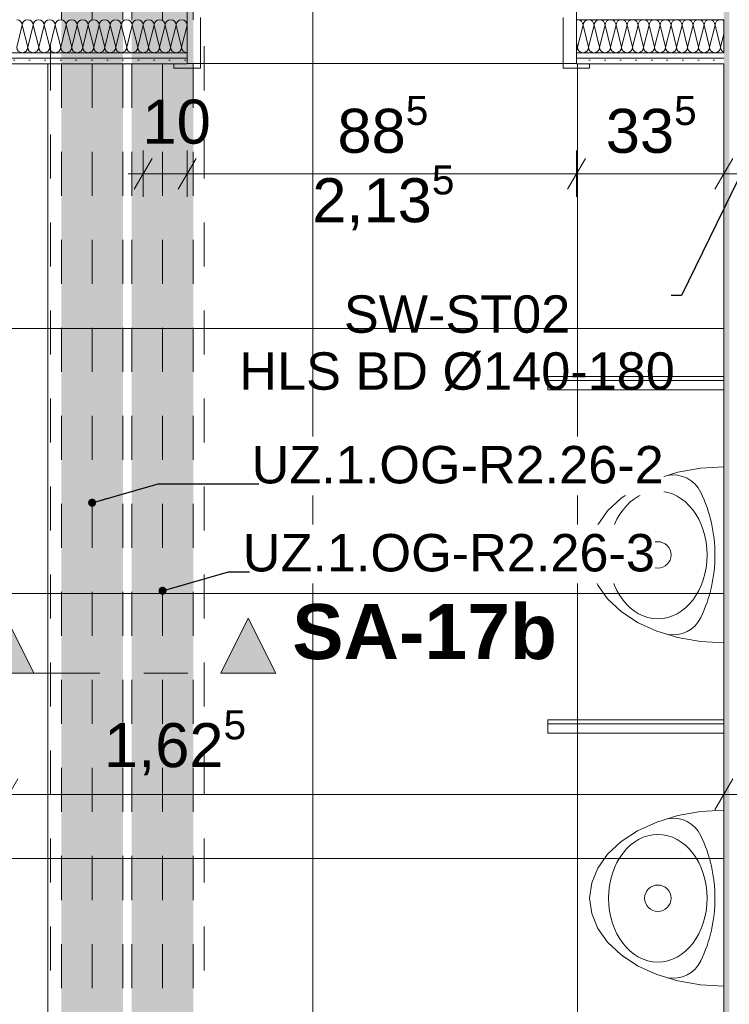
# Model space of a CAD drawing. Header units: metres. Extents: x -4 to 100, y -11 to 17.
# Tile 455 of 656: x 41.94 to 43.56, y 1.67 to 3.91. Entities that reach past the tile are written whole.
import ezdxf

# ---------------------------------------------------------------- set-up
doc = ezdxf.new("R2010")
doc.units = ezdxf.units.M
doc.header["$MEASUREMENT"] = 0
for name, pattern in [('Achse', [0.2, 0.1, -0.05, 0, -0.05]), ('Schnittlinie', [0.3, 0.15, -0.075, 0, -0.075]), ('Untersicht', [0.1, 0.075, -0.025]), ('Wipeout_Contour', [1, 0, -1])]:
    doc.linetypes.add(name, pattern=pattern)
for name, color, linetype in [('152 - Bemaßung_ Beschriftung.Ausbau', 7, 'Continuous'), ('203 - Marker.Schnitt - Ausbaudetail SA', 7, 'Continuous'), ('612 - Struktur.Stahlbau', 7, 'Continuous'), ('Neubau_152 - Bemaßung_ Beschriftung.Ausbau', 7, 'Continuous'), ('Neubau_606 - Struktur.Wand Innen Ausbau', 7, 'Continuous'), ('Neubau_612 - Struktur.Stahlbau', 7, 'Continuous'), ('Neubau_650 - Abdeckung.Fußboden Aufbau', 7, 'Continuous'), ('Neubau_653 - Abdeckung.TB Verkofferung', 7, 'Continuous'), ('Neubau_702 - Einrichtung.Möbel Sanitär', 7, 'Continuous')]:
    doc.layers.add(name, color=color, linetype=linetype)
doc.styles.add('ERSTELLTER_STIL_1', font='txt')
doc.styles.add('ERSTELLTER_STIL_2', font='txt')
doc.dimstyles.new('ERSTELLTER_STIL__3', dxfattribs={"dimtxt": 0.1, "dimasz": 0.0532, "dimexe": 0.18, "dimexo": 0.0625, "dimgap": 0, "dimtad": 1, "dimzin": 0, "dimdsep": 46, "dimtxsty": 'ERSTELLTER_STIL_2', "dimblk": 'ARROWHEAD_2', "dimblk1": 'ARROWHEAD_2', "dimblk2": 'ARROWHEAD_2', "dimcen": 0.09, "dimse1": 1, "dimse2": 1, "dimclrd": 7, "dimclre": 7, "dimclrt": 7, "dimazin": 0, "dimtfac": 1, "dimtdec": 4, "dimtmove": 0, "dimatfit": 3, "dimfxl": 1, "dimtolj": 1, "dimtzin": 0, "dimarcsym": 0})
doc.dimstyles.new('ERSTELLTER_STIL__4', dxfattribs={"dimtxt": 0.1, "dimasz": 0.0532, "dimexe": 0.18, "dimexo": 0.0625, "dimgap": 0, "dimtad": 1, "dimzin": 0, "dimdsep": 46, "dimtxsty": 'ERSTELLTER_STIL_2', "dimblk": 'ARROWHEAD_2', "dimblk1": 'ARROWHEAD_2', "dimblk2": 'ARROWHEAD_2', "dimcen": 0.09, "dimse1": 1, "dimse2": 1, "dimclrd": 7, "dimclre": 7, "dimclrt": 7, "dimazin": 0, "dimtfac": 1, "dimtdec": 4, "dimtmove": 2, "dimatfit": 3, "dimfxl": 1, "dimtolj": 1, "dimtzin": 0, "dimarcsym": 0})
doc.dimstyles.new('ERSTELLTER_STIL__5', dxfattribs={"dimtxt": 0.1, "dimasz": 0.0532, "dimexe": 0.18, "dimexo": 0.0625, "dimgap": 0, "dimtad": 1, "dimtih": 1, "dimtoh": 1, "dimzin": 0, "dimdsep": 46, "dimtxsty": 'ERSTELLTER_STIL_2', "dimblk": 'ARROWHEAD_2', "dimblk1": 'ARROWHEAD_2', "dimblk2": 'ARROWHEAD_2', "dimcen": 0.09, "dimse1": 1, "dimse2": 1, "dimclrd": 7, "dimclre": 7, "dimclrt": 7, "dimazin": 0, "dimtfac": 1, "dimtdec": 4, "dimtmove": 0, "dimatfit": 3, "dimfxl": 1, "dimtolj": 1, "dimtzin": 0, "dimarcsym": 0})
doc.dimstyles.new('ERSTELLTER_STIL__6', dxfattribs={"dimtxt": 0.1, "dimasz": 0.0532, "dimexe": 0.18, "dimexo": 0.0625, "dimgap": 0, "dimtad": 1, "dimtih": 1, "dimtoh": 1, "dimzin": 0, "dimdsep": 46, "dimtxsty": 'ERSTELLTER_STIL_2', "dimblk": 'ARROWHEAD_2', "dimblk1": 'ARROWHEAD_2', "dimblk2": 'ARROWHEAD_2', "dimcen": 0.09, "dimse1": 1, "dimse2": 1, "dimclrd": 7, "dimclre": 7, "dimclrt": 7, "dimazin": 0, "dimtfac": 1, "dimtdec": 4, "dimtmove": 2, "dimatfit": 3, "dimfxl": 1, "dimtolj": 1, "dimtzin": 0, "dimarcsym": 0})
doc.dimstyles.new('ERSTELLTER_STIL__8', dxfattribs={"dimtxt": 0.18, "dimasz": 0.03648, "dimexe": 0.18, "dimexo": 0.0625, "dimgap": 0, "dimtad": 0, "dimtih": 1, "dimtoh": 1, "dimdec": 4, "dimzin": 0, "dimdsep": 46, "dimcen": 0.09, "dimadec": 0, "dimazin": 0, "dimtfac": 1, "dimtdec": 4, "dimtmove": 0, "dimatfit": 3, "dimldrblk": 'ARROWHEAD_11', "dimfxl": 1, "dimtolj": 1, "dimtzin": 0, "dimarcsym": 0})
doc.dimstyles.new('ERSTELLTER_STIL__9', dxfattribs={"dimtxt": 0.18, "dimasz": 0.02736, "dimexe": 0.18, "dimexo": 0.0625, "dimgap": 0, "dimtad": 0, "dimtih": 1, "dimtoh": 1, "dimdec": 4, "dimzin": 0, "dimdsep": 46, "dimcen": 0.09, "dimadec": 0, "dimazin": 0, "dimtfac": 1, "dimtdec": 4, "dimtmove": 0, "dimatfit": 3, "dimldrblk": 'ARROWHEAD_11', "dimfxl": 1, "dimtolj": 1, "dimtzin": 0, "dimarcsym": 0})
pattern_1 = [(0, (0, 0), (0, 0.030000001), [])]
pattern_2 = [(45, (0, 0), (-0.01767767, 0.01767767), [0, -0.025])]

# ---------------------------------------------------------------- blocks, each defined once
blk = doc.blocks.new('*X174')
at = {"layer": 'Neubau_606 - Struktur.Wand Innen Ausbau', "color": 7, "linetype": 'Continuous', "lineweight": 5}
for p, q in [((41.95, 3.8975), (41.9375, 3.8475)), ((41.95, 3.8975), (41.9625, 3.8475)), ((41.975, 3.8975), (41.9625, 3.8475)), ((41.975, 3.8975), (41.9875, 3.8475)), ((42, 3.8975), (41.9875, 3.8475)), ((42, 3.8975), (42.0125, 3.8475)), ((42.025, 3.8975), (42.0125, 3.8475)), ((42.025, 3.8975), (42.0375, 3.8475)), ((42.05, 3.8975), (42.0375, 3.8475)), ((42.05, 3.8975), (42.0625, 3.8475)), ((42.075, 3.8975), (42.0625, 3.8475)), ((42.075, 3.8975), (42.0875, 3.8475)), ((42.1, 3.8975), (42.0875, 3.8475)), ((42.1, 3.8975), (42.1125, 3.8475)), ((42.125, 3.8975), (42.1125, 3.8475)), ((42.125, 3.8975), (42.1375, 3.8475)), ((42.15, 3.8975), (42.1375, 3.8475)), ((42.15, 3.8975), (42.1625, 3.8475)), ((42.175, 3.8975), (42.1625, 3.8475)), ((42.175, 3.8975), (42.1875, 3.8475)), ((42.2, 3.8975), (42.1875, 3.8475)), ((42.2, 3.8975), (42.2125, 3.8475)), ((42.225, 3.8975), (42.2125, 3.8475)), ((42.225, 3.8975), (42.2375, 3.8475)), ((42.25, 3.8975), (42.2375, 3.8475)), ((42.25, 3.8975), (42.2625, 3.8475)), ((42.275, 3.8975), (42.2625, 3.8475)), ((42.275, 3.8975), (42.2875, 3.8475)), ((42.3, 3.8975), (42.2875, 3.8475)), ((42.3, 3.8975), (42.3125, 3.8475)), ((42.325, 3.8974), (42.3125, 3.8475))]:
    blk.add_line(p, q, dxfattribs=at)
for centre, start, end in [((41.9375, 3.8975), 360, 90), ((41.9625, 3.8975), 90, 180), ((41.9625, 3.8975), 360, 90), ((41.9875, 3.8975), 90, 180), ((41.9875, 3.8975), 360, 90), ((42.0125, 3.8975), 90, 180), ((42.0125, 3.8975), 360, 90), ((42.0375, 3.8975), 90, 180), ((42.0375, 3.8975), 360, 90), ((42.0625, 3.8975), 90, 180), ((42.0625, 3.8975), 360, 90), ((42.0875, 3.8975), 90, 180), ((42.0875, 3.8975), 360, 90), ((42.1125, 3.8975), 90, 180), ((42.1125, 3.8975), 360, 90), ((42.1375, 3.8975), 90, 180), ((42.1375, 3.8975), 360, 90), ((42.1625, 3.8975), 90, 180), ((42.1625, 3.8975), 360, 90), ((42.1875, 3.8975), 90, 180), ((42.1875, 3.8975), 360, 90), ((42.2125, 3.8975), 90, 180), ((42.2125, 3.8975), 360, 90), ((42.2375, 3.8975), 90, 180), ((42.2375, 3.8975), 360, 90), ((42.2625, 3.8975), 90, 180), ((42.2625, 3.8975), 360, 90), ((42.2875, 3.8975), 90, 180), ((42.2875, 3.8975), 360, 90), ((42.3125, 3.8975), 90, 180), ((42.3125, 3.8975), 2.6561, 90), ((41.95, 3.8475), 180, 270), ((41.95, 3.8475), 270, 360), ((41.975, 3.8475), 180, 270), ((41.975, 3.8475), 270, 360), ((42, 3.8475), 180, 270), ((42, 3.8475), 270, 360), ((42.025, 3.8475), 180, 270), ((42.025, 3.8475), 270, 360), ((42.05, 3.8475), 180, 270), ((42.05, 3.8475), 270, 360), ((42.075, 3.8475), 180, 270), ((42.075, 3.8475), 270, 360), ((42.1, 3.8475), 180, 270), ((42.1, 3.8475), 270, 360), ((42.125, 3.8475), 180, 270), ((42.125, 3.8475), 270, 360), ((42.15, 3.8475), 180, 270), ((42.15, 3.8475), 270, 360), ((42.175, 3.8475), 180, 270), ((42.175, 3.8475), 270, 360), ((42.2, 3.8475), 180, 270), ((42.2, 3.8475), 270, 360), ((42.225, 3.8475), 180, 270), ((42.225, 3.8475), 270, 360), ((42.25, 3.8475), 180, 270), ((42.25, 3.8475), 270, 360), ((42.275, 3.8475), 180, 270), ((42.275, 3.8475), 270, 360), ((42.3, 3.8475), 180, 270), ((42.3, 3.8475), 270, 360), ((42.325, 3.8475), 180, 269.9384)]:
    blk.add_arc(centre, 0.0125, start, end, dxfattribs=at)
blk = doc.blocks.new('*X175')
at = {"layer": 'Neubau_606 - Struktur.Wand Innen Ausbau', "color": 7, "linetype": 'Continuous', "lineweight": 5}
for p, q in [((43.225, 3.8975), (43.2125, 3.8475)), ((43.225, 3.8975), (43.2375, 3.8475)), ((43.25, 3.8975), (43.2375, 3.8475)), ((43.25, 3.8975), (43.2625, 3.8475)), ((43.275, 3.8975), (43.2625, 3.8475)), ((43.275, 3.8975), (43.2875, 3.8475)), ((43.3, 3.8975), (43.2875, 3.8475)), ((43.3, 3.8975), (43.3125, 3.8475)), ((43.325, 3.8975), (43.3125, 3.8475)), ((43.325, 3.8975), (43.3375, 3.8475)), ((43.35, 3.8975), (43.3375, 3.8475)), ((43.35, 3.8975), (43.3625, 3.8475)), ((43.375, 3.8975), (43.3625, 3.8475)), ((43.375, 3.8975), (43.3875, 3.8475)), ((43.4, 3.8975), (43.3875, 3.8475)), ((43.4, 3.8975), (43.4125, 3.8475)), ((43.425, 3.8975), (43.4125, 3.8475)), ((43.425, 3.8975), (43.4375, 3.8475)), ((43.45, 3.8975), (43.4375, 3.8475)), ((43.45, 3.8975), (43.4625, 3.8475)), ((43.475, 3.8975), (43.4625, 3.8475)), ((43.475, 3.8975), (43.4875, 3.8475)), ((43.5, 3.8975), (43.4875, 3.8475)), ((43.5, 3.8975), (43.5125, 3.8475)), ((43.525, 3.8975), (43.5125, 3.8475)), ((43.525, 3.8975), (43.5375, 3.8475)), ((43.545, 3.8774), (43.5375, 3.8475)), ((43.21, 3.8576), (43.2125, 3.8475))]:
    blk.add_line(p, q, dxfattribs=at)
for centre, start, end in [((43.2125, 3.8975), 90, 101.5996), ((43.2125, 3.8975), 360, 90), ((43.2375, 3.8975), 90, 180), ((43.2375, 3.8975), 360, 90), ((43.2625, 3.8975), 90, 180), ((43.2625, 3.8975), 360, 90), ((43.2875, 3.8975), 90, 180), ((43.2875, 3.8975), 360, 90), ((43.3125, 3.8975), 90, 180), ((43.3125, 3.8975), 360, 90), ((43.3375, 3.8975), 90, 180), ((43.3375, 3.8975), 360, 90), ((43.3625, 3.8975), 90, 180), ((43.3625, 3.8975), 360, 90), ((43.3875, 3.8975), 90, 180), ((43.3875, 3.8975), 360, 90), ((43.4125, 3.8975), 90, 180), ((43.4125, 3.8975), 360, 90), ((43.4375, 3.8975), 90, 180), ((43.4375, 3.8975), 360, 90), ((43.4625, 3.8975), 90, 180), ((43.4625, 3.8975), 360, 90), ((43.4875, 3.8975), 90, 180), ((43.4875, 3.8975), 360, 90), ((43.5125, 3.8975), 90, 180), ((43.5125, 3.8975), 360, 90), ((43.5375, 3.8975), 90, 180), ((43.5375, 3.8975), 53.2123, 90), ((43.2, 3.8475), 323.0274, 360), ((43.225, 3.8475), 180, 270), ((43.225, 3.8475), 270, 360), ((43.25, 3.8475), 180, 270), ((43.25, 3.8475), 270, 360), ((43.275, 3.8475), 180, 270), ((43.275, 3.8475), 270, 360), ((43.3, 3.8475), 180, 270), ((43.3, 3.8475), 270, 360), ((43.325, 3.8475), 180, 270), ((43.325, 3.8475), 270, 360), ((43.35, 3.8475), 180, 270), ((43.35, 3.8475), 270, 360), ((43.375, 3.8475), 180, 270), ((43.375, 3.8475), 270, 360), ((43.4, 3.8475), 180, 270), ((43.4, 3.8475), 270, 360), ((43.425, 3.8475), 180, 270), ((43.425, 3.8475), 270, 360), ((43.45, 3.8475), 180, 270), ((43.45, 3.8475), 270, 360), ((43.475, 3.8475), 180, 270), ((43.475, 3.8475), 270, 360), ((43.5, 3.8475), 180, 270), ((43.5, 3.8475), 270, 360), ((43.525, 3.8475), 180, 270), ((43.525, 3.8475), 270, 360), ((43.55, 3.8475), 180, 246.3501)]:
    blk.add_arc(centre, 0.0125, start, end, dxfattribs=at)
blk = doc.blocks.new('ARROWHEAD_11')
at = {"color": 0, "linetype": 'Continuous', "lineweight": 0}
blk.add_line((0, 0), (-1, 0), dxfattribs=at)
at = {"color": 0, "linetype": 'Continuous', "lineweight": 0, "const_width": 0.25, "flags": 128}
blk.add_lwpolyline([(-0.125, 0, 1), (0.125, 0, 1)], format="xyb", close=True, dxfattribs=at)
blk = doc.blocks.new('*D696')
at = {"layer": '152 - Bemaßung_ Beschriftung.Ausbau', "color": 7, "linetype": 'Continuous', "lineweight": 5}
for p, q in [((41.92, 2.0975), (41.92, 2.2025)), ((43.545, 2.0975), (43.545, 2.2025)), ((41.9402, 2.185), (41.8998, 2.115)), ((43.5652, 2.185), (43.5248, 2.115)), ((41.92, 2.15), (43.545, 2.15))]:
    blk.add_line(p, q, dxfattribs=at)
at = {"layer": '152 - Bemaßung_ Beschriftung.Ausbau', "color": 7, "lineweight": 5, "insert": (42.1359, 2.1826), "char_height": 0.1, "attachment_point": 7, "style": 'ERSTELLTER_STIL_2'}
blk.add_mtext('\\A1;{\\pql;\\fArial|b0|i0|c0|p38;1,62\\fArial|b0|i0|c0|p38;\\A1{\\H.66x;\\S5^  ;}}', dxfattribs=at)
blk = doc.blocks.new('ARROWHEAD_2')
at = {"color": 0, "linetype": 'Continuous', "lineweight": 0}
for p, q in [((-0.378, -0.655), (0.378, 0.655)), ((0, 0), (-1, 0))]:
    blk.add_line(p, q, dxfattribs=at)
blk = doc.blocks.new('*D697')
at = {"layer": '152 - Bemaßung_ Beschriftung.Ausbau', "color": 7, "linetype": 'Continuous', "lineweight": 5}
for p, q in [((43.545, 2.0975), (43.545, 2.2025)), ((43.965, 2.0975), (43.965, 2.2025)), ((43.5652, 2.185), (43.5248, 2.115)), ((43.9852, 2.185), (43.9448, 2.115)), ((43.545, 2.15), (43.965, 2.15))]:
    blk.add_line(p, q, dxfattribs=at)
at = {"color": 254, "linetype": 'Wipeout_Contour', "lineweight": 0, "ltscale": 175.256338}
blk.add_wipeout([(43.6604, 2.1513), (43.8496, 2.1513), (43.8496, 2.2888), (43.6604, 2.2888)], dxfattribs=at).dxf.layer = '152 - Bemaßung_ Beschriftung.Ausbau'
at = {"layer": '152 - Bemaßung_ Beschriftung.Ausbau', "color": 7, "lineweight": 5, "insert": (43.6791, 2.17), "char_height": 0.1, "attachment_point": 7, "style": 'ERSTELLTER_STIL_2'}
blk.add_mtext('\\A1;{\\pql;\\fArial|b0|i0|c0|p38;42}', dxfattribs=at)
blk = doc.blocks.new('*D706')
at = {"layer": '152 - Bemaßung_ Beschriftung.Ausbau', "color": 7, "linetype": 'Continuous', "lineweight": 5}
for p, q in [((42.225, 3.5075), (42.225, 3.6125)), ((42.325, 3.5075), (42.325, 3.6125)), ((42.2452, 3.595), (42.2048, 3.525)), ((42.3452, 3.595), (42.3048, 3.525)), ((42.1908, 3.56), (42.225, 3.56)), ((42.225, 3.56), (42.325, 3.56))]:
    blk.add_line(p, q, dxfattribs=at)
at = {"layer": '152 - Bemaßung_ Beschriftung.Ausbau', "color": 7, "lineweight": 5, "insert": (42.2234, 3.627), "char_height": 0.1, "attachment_point": 7, "style": 'ERSTELLTER_STIL_2'}
blk.add_mtext('\\A1;{\\pql;\\fArial|b0|i0|c0|p38;10}', dxfattribs=at)
blk = doc.blocks.new('*D707')
at = {"layer": '152 - Bemaßung_ Beschriftung.Ausbau', "color": 7, "linetype": 'Continuous', "lineweight": 5}
for p, q in [((42.325, 3.5075), (42.325, 3.6125)), ((43.21, 3.5075), (43.21, 3.6125)), ((42.3452, 3.595), (42.3048, 3.525)), ((43.2302, 3.595), (43.1898, 3.525)), ((42.325, 3.56), (43.21, 3.56))]:
    blk.add_line(p, q, dxfattribs=at)
at = {"layer": '152 - Bemaßung_ Beschriftung.Ausbau', "color": 7, "lineweight": 5, "char_height": 0.1, "attachment_point": 7, "style": 'ERSTELLTER_STIL_2'}
for s, insert in [('\\A1;{\\pql;\\fArial|b0|i0|c0|p38;88\\fArial|b0|i0|c0|p38;\\A1{\\H.66x;\\S5^  ;}}', (42.6666, 3.5784)), ('\\A1;{\\pql;\\fArial|b0|i0|c0|p38;2,13\\fArial|b0|i0|c0|p38;\\A1{\\H.66x;\\S5^  ;}}', (42.6094, 3.4206))]:
    blk.add_mtext(s, dxfattribs=dict(at, insert=insert))
blk = doc.blocks.new('*D708')
at = {"layer": '152 - Bemaßung_ Beschriftung.Ausbau', "color": 7, "linetype": 'Continuous', "lineweight": 5}
for p, q in [((43.21, 3.5075), (43.21, 3.6125)), ((43.545, 3.5075), (43.545, 3.6125)), ((43.2302, 3.595), (43.1898, 3.525)), ((43.5248, 3.525), (43.5652, 3.595)), ((43.21, 3.56), (43.545, 3.56)), ((43.545, 3.56), (43.5792, 3.56))]:
    blk.add_line(p, q, dxfattribs=at)
at = {"layer": '152 - Bemaßung_ Beschriftung.Ausbau', "color": 7, "lineweight": 5, "insert": (43.2766, 3.5783), "char_height": 0.1, "attachment_point": 7, "style": 'ERSTELLTER_STIL_2'}
blk.add_mtext('\\A1;{\\pql;\\fArial|b0|i0|c0|p38;33\\fArial|b0|i0|c0|p38;\\A1{\\H.66x;\\S5^  ;}}', dxfattribs=at)
blk = doc.blocks.new('*D713')
at = {"layer": '152 - Bemaßung_ Beschriftung.Ausbau', "color": 7, "linetype": 'Continuous', "lineweight": 5}
for p, q in [((45.7803, 0.245), (45.7803, 3.72)), ((45.7453, 0.2652), (45.8153, 0.2248)), ((45.8328, 0.245), (45.7278, 0.245)), ((45.7803, 0.005), (45.7803, 0.245)), ((45.7453, 0.0252), (45.8153, -0.0152)), ((45.8328, 0.005), (45.7278, 0.005)), ((45.7803, -0.07), (45.7803, 0.005))]:
    blk.add_line(p, q, dxfattribs=at)
at = {"color": 254, "linetype": 'Wipeout_Contour', "lineweight": 0, "ltscale": 182.403055}
blk.add_wipeout([(45.6694, -0.1053), (45.6694, 0.0635), (45.5265, 0.0635), (45.5265, -0.1053)], dxfattribs=at).dxf.layer = '152 - Bemaßung_ Beschriftung.Ausbau'
at = {"color": 254, "linetype": 'Wipeout_Contour', "lineweight": 0, "ltscale": 182.853328}
blk.add_wipeout([(45.7791, 0.0304), (45.7791, 0.2196), (45.6416, 0.2196), (45.6416, 0.0304)], dxfattribs=at).dxf.layer = '152 - Bemaßung_ Beschriftung.Ausbau'
at = {"layer": '152 - Bemaßung_ Beschriftung.Ausbau', "color": 7, "lineweight": 5, "insert": (45.7603, 0.0491), "char_height": 0.1, "attachment_point": 7, "rotation": 90, "style": 'ERSTELLTER_STIL_2'}
blk.add_mtext('\\A1;{\\pql;\\fArial|b0|i0|c0|p38;24}', dxfattribs=at)
blk = doc.blocks.new('*D714')
at = {"layer": '152 - Bemaßung_ Beschriftung.Ausbau', "color": 7, "linetype": 'Continuous', "lineweight": 5}
for p, q in [((45.7453, 3.7402), (45.8153, 3.6998)), ((45.8328, 3.72), (45.7278, 3.72)), ((45.7803, 0.245), (45.7803, 3.72)), ((45.7453, 0.2652), (45.8153, 0.2248))]:
    blk.add_line(p, q, dxfattribs=at)
at = {"layer": '152 - Bemaßung_ Beschriftung.Ausbau', "color": 7, "lineweight": 5, "char_height": 0.1, "attachment_point": 7, "rotation": 90, "style": 'ERSTELLTER_STIL_2'}
for s, insert in [('\\A1;{\\pql;\\fArial|b0|i0|c0|p38;17\\fArial|b0|i0|c0|p38;\\A1{\\H.66x;\\S5^  ;}}', (45.7614, 3.4979)), ('\\A1;{\\pql;\\fArial|b0|i0|c0|p38;3,47\\fArial|b0|i0|c0|p38;\\A1{\\H.66x;\\S5^  ;}}', (45.7797, 1.7235))]:
    blk.add_mtext(s, dxfattribs=dict(at, insert=insert))
blk = doc.blocks.new('*D725')
at = {"layer": '152 - Bemaßung_ Beschriftung.Ausbau', "color": 7, "linetype": 'Continuous', "lineweight": 5}
for p, q in [((44.3062, 4.0802), (44.3762, 4.0398)), ((44.3937, 4.06), (44.2887, 4.06)), ((44.3412, 2.79), (44.3412, 4.06)), ((44.3062, 2.8102), (44.3762, 2.7698)), ((44.3937, 2.79), (44.2887, 2.79))]:
    blk.add_line(p, q, dxfattribs=at)
at = {"layer": '152 - Bemaßung_ Beschriftung.Ausbau', "color": 7, "lineweight": 5, "insert": (44.3212, 3.1333), "char_height": 0.1, "attachment_point": 7, "rotation": 90, "style": 'ERSTELLTER_STIL_2'}
blk.add_mtext('\\A1;{\\pql;\\fArial|b0|i0|c0|p38;1,27}', dxfattribs=at)

msp = doc.modelspace()

# ---------------------------------------------------------------- hatches: boundary and pattern name
at = {"layer": '203 - Marker.Schnitt - Ausbaudetail SA', "linetype": 'Continuous', "lineweight": 0, "true_color": 0x000000}
for points in [[(41.8515, 2.4255), (41.9765, 2.4255), (41.914, 2.5505)], [(42.5265, 2.4255), (42.464, 2.5505), (42.4015, 2.4255)]]:
    msp.add_hatch(color=18, dxfattribs=at).paths.add_polyline_path(points)
at = {"layer": '612 - Struktur.Stahlbau', "linetype": 'Continuous', "lineweight": 0, "true_color": 0x30307f}
for points in [[(42.039, 5.19), (42.179, 5.19), (42.179, 0.71), (42.039, 0.71)], [(42.199, 5.19), (42.339, 5.19), (42.339, 0.71), (42.199, 0.71)]]:
    msp.add_hatch(color=177, dxfattribs=at).paths.add_polyline_path(points)
at = {"layer": 'Neubau_606 - Struktur.Wand Innen Ausbau', "linetype": 'Continuous', "lineweight": 0, "true_color": 0x000000}
h = msp.add_hatch(dxfattribs=at)
h.set_pattern_fill('Gips_0001', color=18, style=0, pattern_type=2)
h.set_pattern_definition(pattern_2)
h.paths.add_polyline_path([(43.545, 4.0475), (43.545, 0.255), (43.5575, 0.255), (43.5575, 4.0475)])
h = msp.add_hatch(dxfattribs=at)
h.set_pattern_fill('Gips_0001', color=18, style=0, pattern_type=2)
h.set_pattern_definition(pattern_2)
h.paths.add_polyline_path([(43.545, 3.9225), (43.21, 3.9225), (43.21, 3.91), (43.545, 3.91)])
h = msp.add_hatch(dxfattribs=at)
h.set_pattern_fill('Gips_0001', color=18, style=0, pattern_type=2)
h.set_pattern_definition(pattern_2)
h.paths.add_polyline_path([(40.2, 3.8225), (42.325, 3.8225), (42.325, 3.835), (40.2, 3.835)])
h = msp.add_hatch(dxfattribs=at)
h.set_pattern_fill('Gips_0001', color=18, style=0, pattern_type=2)
h.set_pattern_definition(pattern_2)
h.paths.add_polyline_path([(43.21, 3.8225), (43.545, 3.8225), (43.545, 3.835), (43.21, 3.835)])
h = msp.add_hatch(dxfattribs=at)
h.set_pattern_fill('Gips_0001', color=18, style=0, pattern_type=2)
h.set_pattern_definition(pattern_2)
h.paths.add_polyline_path([(42.325, 3.8225), (40.2, 3.8225), (40.2, 3.81), (42.325, 3.81)])
h = msp.add_hatch(dxfattribs=at)
h.set_pattern_fill('Gips_0001', color=18, style=0, pattern_type=2)
h.set_pattern_definition(pattern_2)
h.paths.add_polyline_path([(43.21, 3.8225), (43.21, 3.81), (43.545, 3.81), (43.545, 3.8225)])
at = {"layer": 'Neubau_650 - Abdeckung.Fußboden Aufbau', "linetype": 'Continuous', "lineweight": 13, "true_color": 0xafafaf}
h = msp.add_hatch(dxfattribs=at)
h.set_pattern_fill('Raster_60x60_Fuge_2mm_0001', color=253, style=0, pattern_type=2)
h.set_pattern_definition([(0, (42.61, 3.81), (0, 0.602), []), (90, (42.61, 3.81), (-0.602, 0), [])])
h.paths.add_polyline_path([(40.44, 3.81), (40.44, 0.255), (43.545, 0.255), (43.545, 0.33, -0.414214), (43.495, 0.28, -0.414214), (43.445, 0.33, -0.414214), (43.395, 0.28, -0.414214), (43.345, 0.33, -0.414214), (43.395, 0.38, -0.414214), (43.445, 0.33, -0.414214), (43.495, 0.38, -0.414214), (43.545, 0.33), (43.545, 3.81), (43.21, 3.81), (43.21, 3.935), (42.325, 3.935), (42.325, 3.81)])
at = {"layer": 'Neubau_702 - Einrichtung.Möbel Sanitär', "linetype": 'Continuous', "lineweight": 0, "true_color": 0x000000}
h = msp.add_hatch(dxfattribs=at)
h.set_pattern_fill('Holz__Sperrholz_1_0001', color=18, style=0, pattern_type=2)
h.set_pattern_definition(pattern_1)
h.paths.add_polyline_path([(43.145, 3.069), (43.545, 3.069), (43.545, 3.099), (43.145, 3.099)])
h = msp.add_hatch(dxfattribs=at)
h.set_pattern_fill('Holz__Sperrholz_1_0001', color=18, style=0, pattern_type=2)
h.set_pattern_definition(pattern_1)
h.paths.add_polyline_path([(43.145, 2.289), (43.545, 2.289), (43.545, 2.319), (43.145, 2.319)])

# ---------------------------------------------------------------- linework, layer by layer
at = {"layer": '203 - Marker.Schnitt - Ausbaudetail SA', "color": 7, "linetype": 'Schnittlinie', "lineweight": 13}
msp.add_line((41.9765, 2.4255), (42.4015, 2.4255), dxfattribs=at)
at = {"layer": '203 - Marker.Schnitt - Ausbaudetail SA', "color": 7, "linetype": 'Continuous', "lineweight": 13, "flags": 128}
for points in [[(41.8515, 2.4255), (41.9765, 2.4255), (41.914, 2.5505)], [(42.5265, 2.4255), (42.4015, 2.4255), (42.464, 2.5505)]]:
    msp.add_lwpolyline(points, close=True, dxfattribs=at)
at = {"layer": 'Neubau_606 - Struktur.Wand Innen Ausbau', "color": 1, "linetype": 'Continuous', "lineweight": 13}
for p, q in [((42.325, 3.935), (42.325, 3.81)), ((42.355, 3.8), (42.355, 3.915)), ((43.18, 3.8), (43.18, 3.915)), ((43.21, 3.935), (43.21, 3.81)), ((42.325, 3.81), (42.295, 3.81)), ((42.295, 3.81), (42.295, 3.8)), ((43.21, 3.81), (43.24, 3.81)), ((43.24, 3.81), (43.24, 3.8)), ((42.295, 3.8), (42.355, 3.8)), ((43.24, 3.8), (43.18, 3.8))]:
    msp.add_line(p, q, dxfattribs=at)
at = {"layer": 'Neubau_606 - Struktur.Wand Innen Ausbau', "color": 1, "linetype": 'Continuous', "lineweight": 5}
for p, q in [((42.325, 3.91), (42.325, 3.835)), ((42.325, 3.91), (42.325, 3.835)), ((42.325, 3.91), (42.325, 3.835)), ((43.545, 3.91), (43.21, 3.91)), ((43.21, 3.91), (43.21, 3.835)), ((43.21, 3.91), (43.21, 3.835)), ((43.21, 3.91), (43.21, 3.835)), ((40.2, 3.835), (42.325, 3.835)), ((42.325, 3.835), (42.325, 3.8225)), ((42.325, 3.835), (42.325, 3.8225)), ((42.325, 3.835), (42.325, 3.8225)), ((43.21, 3.835), (43.545, 3.835)), ((43.21, 3.835), (43.21, 3.8225)), ((43.21, 3.835), (43.21, 3.8225)), ((43.21, 3.835), (43.21, 3.8225)), ((40.2, 3.8225), (42.325, 3.8225)), ((42.325, 3.8225), (42.325, 3.81)), ((42.325, 3.8225), (42.325, 3.81)), ((42.325, 3.8225), (42.325, 3.81)), ((43.21, 3.8225), (43.545, 3.8225)), ((43.21, 3.8225), (43.21, 3.81)), ((43.21, 3.8225), (43.21, 3.81)), ((43.21, 3.8225), (43.21, 3.81))]:
    msp.add_line(p, q, dxfattribs=at)
at = {"layer": 'Neubau_606 - Struktur.Wand Innen Ausbau', "color": 1, "linetype": 'Continuous', "lineweight": 5, "flags": 128}
for points in [[(43.545, 3.91), (43.545, 3.835)], [(43.545, 3.835), (43.545, 3.91)], [(40.44, 3.81), (42.325, 3.81)], [(43.21, 3.81), (43.545, 3.81)], [(43.545, 3.81), (43.545, 0.255)]]:
    msp.add_lwpolyline(points, dxfattribs=at)
at = {"layer": 'Neubau_612 - Struktur.Stahlbau', "color": 1, "linetype": 'Untersicht', "lineweight": 13}
for p, q in [((42.039, 0.71), (42.039, 5.19)), ((42.179, 0.71), (42.179, 5.19)), ((42.199, 0.71), (42.199, 5.19)), ((42.339, 0.71), (42.339, 5.19))]:
    msp.add_line(p, q, dxfattribs=at)
at = {"layer": 'Neubau_612 - Struktur.Stahlbau', "color": 1, "linetype": 'Achse', "lineweight": 9}
for p, q in [((42.109, 0.71), (42.109, 5.19)), ((42.269, 0.71), (42.269, 5.19))]:
    msp.add_line(p, q, dxfattribs=at)
at = {"layer": 'Neubau_650 - Abdeckung.Fußboden Aufbau', "color": 1, "linetype": 'Continuous', "lineweight": 13, "flags": 128}
for points in [[(43.545, 0.33), (43.545, 0.255), (40.44, 0.255), (40.44, 3.81), (42.325, 3.81), (42.325, 3.935)], [(43.21, 3.935), (43.21, 3.81), (43.545, 3.81), (43.545, 0.33)]]:
    msp.add_lwpolyline(points, dxfattribs=at)
at = {"layer": 'Neubau_653 - Abdeckung.TB Verkofferung', "color": 1, "linetype": 'Untersicht', "lineweight": 9}
for p, q in [((42.014, 0.7495), (42.014, 5.19)), ((42.364, 0.7495), (42.364, 5.0505))]:
    msp.add_line(p, q, dxfattribs=at)
at = {"layer": 'Neubau_702 - Einrichtung.Möbel Sanitär', "color": 1, "linetype": 'Continuous', "lineweight": 5, "flags": 128}
for points in [[(43.545, 3.099), (43.145, 3.099)], [(43.145, 3.099), (43.145, 3.069)], [(43.545, 3.069), (43.545, 3.099)], [(43.145, 3.069), (43.545, 3.069)], [(43.545, 2.319), (43.145, 2.319)], [(43.145, 2.319), (43.145, 2.289)], [(43.545, 2.289), (43.545, 2.319)], [(43.145, 2.289), (43.545, 2.289)]]:
    msp.add_lwpolyline(points, dxfattribs=at)
at = {"layer": 'Neubau_702 - Einrichtung.Möbel Sanitär', "color": 1, "linetype": 'Continuous', "lineweight": 9, "flags": 128}
for points in [[(43.545, 2.494), (43.492, 2.497), (43.4407, 2.5061), (43.3925, 2.5208), (43.3489, 2.5408), (43.3113, 2.5654), (43.2808, 2.594), (43.2584, 2.6256), (43.2446, 2.6593), (43.24, 2.694), (43.2446, 2.7287), (43.2584, 2.7624), (43.2809, 2.794), (43.3113, 2.8226), (43.3489, 2.8472), (43.3925, 2.8672), (43.4407, 2.8819), (43.492, 2.891), (43.545, 2.894), (43.545, 2.694)], [(43.545, 1.714), (43.492, 1.717), (43.4407, 1.7261), (43.3925, 1.7408), (43.3489, 1.7608), (43.3113, 1.7854), (43.2808, 1.814), (43.2584, 1.8456), (43.2446, 1.8793), (43.24, 1.914), (43.2446, 1.9487), (43.2584, 1.9824), (43.2809, 2.014), (43.3113, 2.0426), (43.3489, 2.0672), (43.3925, 2.0872), (43.4407, 2.1019), (43.492, 2.111), (43.545, 2.114), (43.545, 1.914)]]:
    msp.add_lwpolyline(points, close=True, dxfattribs=at)
at = {"layer": 'Neubau_702 - Einrichtung.Möbel Sanitär', "color": 1, "linetype": 'Continuous', "lineweight": 9}
for centre in [(43.395, 2.694), (43.395, 1.914)]:
    msp.add_circle(centre, 0.03, dxfattribs=at)
for centre, radius, start, end in [((43.4297, 2.8058), 0.07, 25.4518, 100.8138), ((43.1948, 2.694), 0.3301, 359.9993, 25.4518), ((43.1948, 2.694), 0.3301, 334.5467, 359.9993), ((43.4297, 2.5822), 0.07, 259.1847, 334.5467), ((43.4297, 2.0258), 0.07, 25.4518, 100.8138), ((43.1948, 1.914), 0.3301, 359.9993, 25.4518), ((43.1948, 1.914), 0.3301, 334.5467, 359.9993), ((43.4297, 1.8022), 0.07, 259.1847, 334.5467)]:
    msp.add_arc(centre, radius, start, end, dxfattribs=at)
for centre in [(43.395, 2.694), (43.395, 1.914)]:
    msp.add_ellipse(centre, major_axis=(0, 0.145), ratio=0.772414, dxfattribs=at)

# ---------------------------------------------------------------- block references
at = {"layer": 'Neubau_606 - Struktur.Wand Innen Ausbau', "color": 1, "lineweight": 13}
for name in ['*X174', '*X175']:
    msp.add_blockref(name, (0, 0), dxfattribs=at)

# ---------------------------------------------------------------- texts
at = {"layer": '203 - Marker.Schnitt - Ausbaudetail SA', "color": 7, "lineweight": 13, "insert": (42.564, 2.4555), "char_height": 0.125, "attachment_point": 7, "style": 'ERSTELLTER_STIL_1'}
msp.add_mtext('\\A1;{\\pql;\\pt0;\\fArial|b1|i0|c0|p38;SA-17b}', dxfattribs=at)
at = {"layer": 'Neubau_152 - Bemaßung_ Beschriftung.Ausbau', "color": 7, "linetype": 'Continuous', "lineweight": 9, "insert": (42.9386, 3.2837), "char_height": 0.085, "attachment_point": 2, "line_spacing_factor": 0.913298, "style": 'ERSTELLTER_STIL_2'}
msp.add_mtext('\\A1;{\\pqc;\\fArial|b0|i0|c0|p38;SW-ST02\\P\\pqc;\\fArial|b0|i0|c0|p38;HLS BD\\fArial|b0|i0|c0|p38; \\fArial|b0|i0|c0|p38;Ø\\fArial|b0|i0|c0|p38;140\\fArial|b0|i0|c0|p38;-180}', dxfattribs=at)

# ---------------------------------------------------------------- dimensions: what is measured, and where the dimension line sits
at = {"layer": '152 - Bemaßung_ Beschriftung.Ausbau', "color": 7, "linetype": 'Continuous', "lineweight": 5}
for base, p1, p2, dimstyle, picture, middle in [((43.2099889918, 3.5599987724), (42.3249889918, 3.9349995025), (43.2099889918, 3.934998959), 'ERSTELLTER_STIL__5', '*D707', (42.8778552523, 3.6299987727)), ((42.325, 3.56), (42.225, 3.935), (42.325, 3.935), 'ERSTELLTER_STIL__6', '*D706', (42.2996, 3.677))]:
    dim = msp.add_linear_dim(base=base, p1=p1, p2=p2, dimstyle=dimstyle, dxfattribs=at)
    dim.commit()
    dim.dimension.update_dxf_attribs({"geometry": picture, "text_midpoint": middle, "dimtype": 160})

# ---------------------------------------------------------------- leaders
at = {"layer": 'Neubau_152 - Bemaßung_ Beschriftung.Ausbau', "color": 1, "linetype": 'Continuous', "lineweight": 13, "annotation_type": 0, "has_hookline": 1, "hookline_direction": 1, "text_width": 0.9739}
msp.add_leader([(43.745, 3.89), (43.4486, 3.2837), (43.4256, 3.2837)], dimstyle='ERSTELLTER_STIL__9', dxfattribs=at)

# ---------------------------------------------------------------- next in the draw order: wipeouts: each hides what was drawn before it
at = {"color": 1, "linetype": 'Wipeout_Contour', "lineweight": 9, "ltscale": 172.198312}
msp.add_wipeout([(42.489, 2.9626), (43.4084, 2.9626), (43.4084, 2.8291), (42.489, 2.8291)], dxfattribs=at).dxf.layer = '152 - Bemaßung_ Beschriftung.Ausbau'
at = {"color": 1, "linetype": 'Wipeout_Contour', "lineweight": 9, "ltscale": 172.066393}
msp.add_wipeout([(42.469, 2.7626), (43.3884, 2.7626), (43.3884, 2.6291), (42.469, 2.6291)], dxfattribs=at).dxf.layer = '152 - Bemaßung_ Beschriftung.Ausbau'

# ---------------------------------------------------------------- next in the draw order: texts
at = {"layer": '152 - Bemaßung_ Beschriftung.Ausbau', "color": 1, "linetype": 'Continuous', "lineweight": 9, "char_height": 0.085, "attachment_point": 9, "style": 'ERSTELLTER_STIL_2'}
for s, insert in [('\\A1;{\\pqr;\\fArial|b0|i0|c0|p38;UZ.1.OG-R2.26-2}', (43.4084, 2.8553)), ('\\A1;{\\pqr;\\fArial|b0|i0|c0|p38;UZ.1.OG-R2.26-3}', (43.3884, 2.6553))]:
    msp.add_mtext(s, dxfattribs=dict(at, insert=insert))

# ---------------------------------------------------------------- next in the draw order: dimensions: what is measured, and where the dimension line sits
at = {"layer": '152 - Bemaßung_ Beschriftung.Ausbau', "color": 7, "linetype": 'Continuous', "lineweight": 5}
dim = msp.add_linear_dim(base=(43.54499, 2.15002), p1=(41.92003, 3.935), p2=(43.54499, 3.81), dimstyle='ERSTELLTER_STIL__6', dxfattribs=at)
dim.commit()
dim.dimension.update_dxf_attribs({"geometry": '*D696', "text_midpoint": (42.40082, 2.25202), "dimtype": 160})

# ---------------------------------------------------------------- next in the draw order: leaders
at = {"layer": '152 - Bemaßung_ Beschriftung.Ausbau', "color": 1, "linetype": 'Continuous', "lineweight": 9, "annotation_type": 0, "has_hookline": 1, "hookline_direction": 0}
for points, text_width in [([(42.109, 2.8126), (42.259, 2.8553), (42.4877, 2.8553)], 0.9206), ([(42.269, 2.6126), (42.419, 2.6553), (42.4668, 2.6553)], 0.9216)]:
    msp.add_leader(points, dimstyle='ERSTELLTER_STIL__8', dxfattribs=dict(at, text_width=text_width))

# ---------------------------------------------------------------- next in the draw order: dimensions: what is measured, and where the dimension line sits
at = {"layer": '152 - Bemaßung_ Beschriftung.Ausbau', "color": 7, "linetype": 'Continuous', "lineweight": 5}
dim = msp.add_linear_dim(base=(43.965, 2.15), p1=(43.545, 3.81), p2=(43.965, 0.71), dimstyle='ERSTELLTER_STIL__5', dxfattribs=at)
dim.commit()
dim.dimension.update_dxf_attribs({"geometry": '*D697', "text_midpoint": (43.7553, 2.22), "dimtype": 160})

# ---------------------------------------------------------------- next in the draw order: dimensions: what is measured, and where the dimension line sits
dim = msp.add_linear_dim(base=(43.544988, 3.559999), p1=(43.209989, 3.934999), p2=(43.544988, 3.809999), dimstyle='ERSTELLTER_STIL__5', dxfattribs=at)
dim.commit()
dim.dimension.update_dxf_attribs({"geometry": '*D708', "text_midpoint": (43.487855, 3.629999), "dimtype": 160})

# ---------------------------------------------------------------- next in the draw order: dimensions: what is measured, and where the dimension line sits
dim = msp.add_linear_dim(base=(45.7803, 0.245), p1=(21.9375, 0.005), p2=(22.1775, 0.245), angle=90, dimstyle='ERSTELLTER_STIL__3', dxfattribs=at)
dim.commit()
dim.dimension.update_dxf_attribs({"geometry": '*D713', "text_midpoint": (45.7103, 0.1253), "dimtype": 160, "text_rotation": 90})

# ---------------------------------------------------------------- next in the draw order: dimensions: what is measured, and where the dimension line sits
for base, p1, p2, dimstyle, picture, middle in [((44.3412, 4.06), (45.465, 2.79), (43.545, 4.06), 'ERSTELLTER_STIL__4', '*D725', (44.2712, 3.2632)), ((45.780333, 3.719998), (22.1775, 0.245), (44.709987, 3.719998), 'ERSTELLTER_STIL__3', '*D714', (45.710333, 1.988441))]:
    dim = msp.add_linear_dim(base=base, p1=p1, p2=p2, angle=90, dimstyle=dimstyle, dxfattribs=at)
    dim.commit()
    dim.dimension.update_dxf_attribs({"geometry": picture, "text_midpoint": middle, "dimtype": 160, "text_rotation": 90})

doc.saveas('drawing.dxf')
